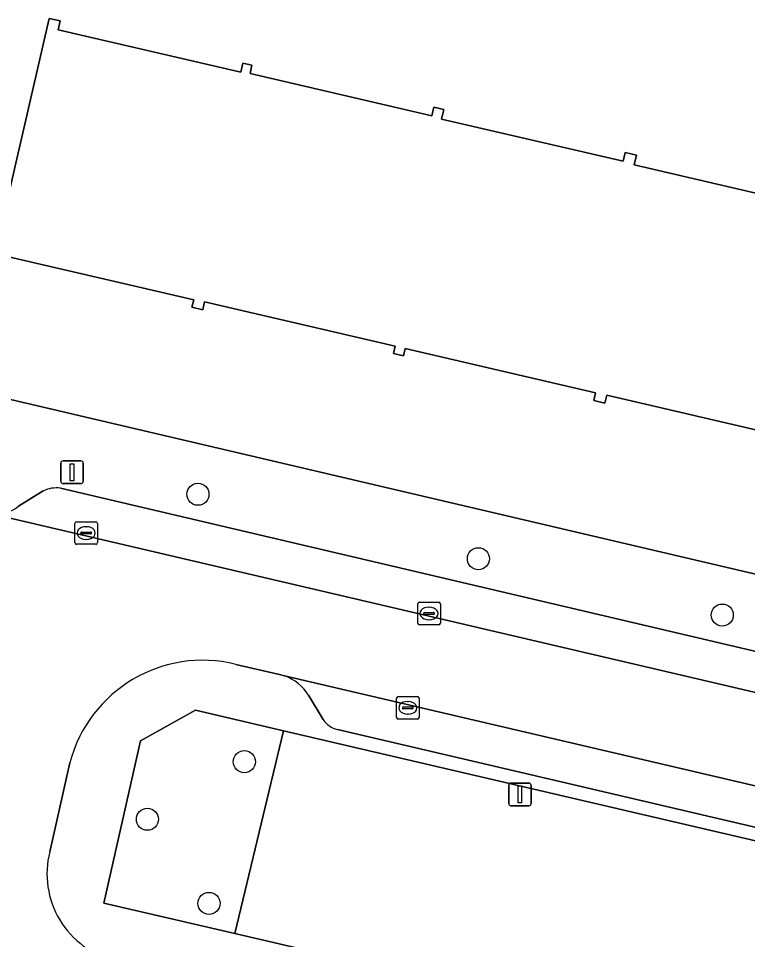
# Model space of a CAD drawing. Extents: x 163683 to 164494, y 382709 to 383872.
# Drawn here: x 163913.7 to 163945.95, y 383321.71 to 383362.46 of the extents above; entities that cross this region are included whole.
import ezdxf

# ---------------------------------------------------------------- set-up
doc = ezdxf.new("R2010")
doc.units = 0
for name, color, linetype in [('IMGEO_Boom', 7, 'Continuous'), ('IMGEO_Erf', 7, 'Continuous'), ('IMGEO_Groenvoorziening', 7, 'Continuous'), ('IMGEO_Kolk', 7, 'Continuous'), ('IMGEO_Lichtmast', 7, 'Continuous'), ('IMGEO_Pand', 7, 'Continuous'), ('IMGEO_Parkeervlak_open', 7, 'Continuous'), ('IMGEO_Rijbaan_lokaal_open', 7, 'Continuous'), ('IMGEO_Voetpad_open', 7, 'Continuous')]:
    doc.layers.add(name, color=color, linetype=linetype)

msp = doc.modelspace()

# ---------------------------------------------------------------- linework, layer by layer
at = {"layer": 'IMGEO_Boom'}
for centre in [(163921.64, 383341.41), (163934.047, 383338.559), (163944.827, 383336.066), (163923.696, 383329.581), (163919.409, 383327.034), (163922.132, 383323.313)]:
    msp.add_circle(centre, 0.489, dxfattribs=at)
at = {"layer": 'IMGEO_Erf'}
for points in [[(163912.585, 383351.763), (163915.07, 383362.459), (163915.551, 383362.347), (163915.46, 383361.956), (163923.539, 383360.079), (163923.632, 383360.479), (163924.03, 383360.386), (163923.945, 383360.021), (163931.991, 383358.152), (163932.079, 383358.532), (163932.513, 383358.431), (163932.415, 383358.006), (163940.45, 383356.139), (163940.538, 383356.521), (163941.039, 383356.405), (163940.94, 383355.98), (163948.911, 383354.128)], [(163905.989, 383347.327), (163957.118, 383335.345), (163958.691, 383341.807), (163957.536, 383342.058), (163957.362, 383341.308), (163956.809, 383341.437), (163956.888, 383341.78), (163948.519, 383343.725), (163948.439, 383343.38), (163948.052, 383343.47), (163948.137, 383343.836), (163939.718, 383345.792), (163939.637, 383345.442), (163939.15, 383345.555), (163939.23, 383345.901), (163930.803, 383347.859), (163930.727, 383347.534), (163930.294, 383347.635), (163930.37, 383347.962), (163921.938, 383349.921), (163921.857, 383349.573), (163921.378, 383349.684), (163921.455, 383350.012), (163913.015, 383351.973)]]:
    msp.add_lwpolyline(points, dxfattribs=at)
at = {"layer": 'IMGEO_Groenvoorziening'}
for points in [[(163925.426, 383330.947), (163921.536, 383331.854), (163919.109, 383330.505), (163917.485, 383323.326), (163923.281, 383321.977)], [(163958.888, 383323.146), (163925.426, 383330.947), (163923.281, 383321.977), (163956.93, 383314.14)]]:
    msp.add_lwpolyline(points, close=True, dxfattribs=at)
at = {"layer": 'IMGEO_Kolk'}
for p, q in [((163916.199, 383339.27), (163916.199, 383340.122)), ((163916.274, 383340.196), (163917.126, 383340.196)), ((163916.687, 383339.976), (163916.712, 383339.976)), ((163917.2, 383340.122), (163917.2, 383339.27)), ((163916.458, 383339.69), (163916.458, 383339.702)), ((163916.896, 383339.653), (163916.498, 383339.653)), ((163916.501, 383339.739), (163916.899, 383339.739)), ((163916.942, 383339.702), (163916.942, 383339.69)), ((163917.126, 383339.196), (163916.274, 383339.196)), ((163916.71, 383339.416), (163916.685, 383339.416)), ((163931.362, 383335.711), (163931.362, 383336.563)), ((163931.437, 383336.637), (163932.289, 383336.637)), ((163931.85, 383336.417), (163931.875, 383336.417)), ((163932.363, 383336.563), (163932.363, 383335.711)), ((163931.621, 383336.131), (163931.621, 383336.143)), ((163932.059, 383336.094), (163931.661, 383336.094)), ((163931.664, 383336.18), (163932.062, 383336.18)), ((163932.105, 383336.143), (163932.105, 383336.131)), ((163932.289, 383335.637), (163931.437, 383335.637)), ((163931.873, 383335.857), (163931.848, 383335.857)), ((163930.424, 383331.538), (163930.424, 383332.39)), ((163930.499, 383332.464), (163931.351, 383332.464)), ((163930.912, 383332.244), (163930.937, 383332.244)), ((163931.425, 383332.39), (163931.425, 383331.538)), ((163930.683, 383331.958), (163930.683, 383331.97)), ((163931.121, 383331.921), (163930.723, 383331.921)), ((163930.726, 383332.007), (163931.124, 383332.007)), ((163931.167, 383331.97), (163931.167, 383331.958)), ((163931.351, 383331.464), (163930.499, 383331.464)), ((163930.935, 383331.684), (163930.91, 383331.684))]:
    msp.add_line(p, q, dxfattribs=at)
for points in [[(163916.199, 383339.27), (163916.199, 383340.122)], [(163916.274, 383340.196), (163917.126, 383340.196)], [(163917.2, 383340.122), (163917.2, 383339.27)], [(163917.126, 383339.196), (163916.274, 383339.196)], [(163931.362, 383335.711), (163931.362, 383336.563)], [(163931.437, 383336.637), (163932.289, 383336.637)], [(163932.363, 383336.563), (163932.363, 383335.711)], [(163932.289, 383335.637), (163931.437, 383335.637)], [(163930.424, 383331.538), (163930.424, 383332.39)], [(163930.499, 383332.464), (163931.351, 383332.464)], [(163931.425, 383332.39), (163931.425, 383331.538)], [(163931.351, 383331.464), (163930.499, 383331.464)]]:
    msp.add_lwpolyline(points, dxfattribs=at)
for centre, radius, start, end in [((163916.276, 383340.12), 0.0765, 91.552, 178.448), ((163916.276, 383340.12), 0.0765, 91.552, 178.448), ((163917.124, 383340.12), 0.0765, 1.552, 88.448), ((163917.124, 383340.12), 0.0765, 1.552, 88.448), ((163916.498, 383339.699), 0.0403, 85.8775, 175.7526), ((163916.495, 383339.689), 0.0366, 178.938, 274.7102), ((163916.899, 383339.696), 0.043, 264.8664, 352.4533), ((163916.903, 383339.701), 0.0386, 1.7309, 96.639), ((163916.276, 383339.272), 0.0765, 181.552, 268.448), ((163916.276, 383339.272), 0.0765, 181.552, 268.448), ((163917.124, 383339.272), 0.0765, 271.552, 358.448), ((163917.124, 383339.272), 0.0765, 271.552, 358.448), ((163931.439, 383336.561), 0.0765, 91.552, 178.448), ((163931.439, 383336.561), 0.0765, 91.552, 178.448), ((163932.287, 383336.561), 0.0765, 1.552, 88.448), ((163932.287, 383336.561), 0.0765, 1.552, 88.448), ((163931.661, 383336.14), 0.0403, 85.8775, 175.7526), ((163931.658, 383336.13), 0.0366, 178.938, 274.7102), ((163932.062, 383336.137), 0.043, 264.8664, 352.4533), ((163932.066, 383336.142), 0.0386, 1.7309, 96.639), ((163931.439, 383335.713), 0.0765, 181.552, 268.448), ((163931.439, 383335.713), 0.0765, 181.552, 268.448), ((163932.287, 383335.713), 0.0765, 271.552, 358.448), ((163932.287, 383335.713), 0.0765, 271.552, 358.448), ((163930.501, 383332.388), 0.0765, 91.552, 178.448), ((163930.501, 383332.388), 0.0765, 91.552, 178.448), ((163931.349, 383332.388), 0.0765, 1.552, 88.448), ((163931.349, 383332.388), 0.0765, 1.552, 88.448), ((163930.723, 383331.967), 0.0403, 85.8775, 175.7526), ((163930.72, 383331.957), 0.0366, 178.938, 274.7102), ((163931.124, 383331.964), 0.043, 264.8664, 352.4533), ((163931.128, 383331.969), 0.0386, 1.7309, 96.639), ((163930.501, 383331.54), 0.0765, 181.552, 268.448), ((163930.501, 383331.54), 0.0765, 181.552, 268.448), ((163931.349, 383331.54), 0.0765, 271.552, 358.448), ((163931.349, 383331.54), 0.0765, 271.552, 358.448)]:
    msp.add_arc(centre, radius, start, end, dxfattribs=at)
for centre, major_axis, ratio, start_param, end_param in [((163916.686, 383339.696), (-0.387, 0.002), 0.722429, 4.712389, 7.853982), ((163916.711, 383339.696), (-0.39, 0.002), 0.717154, 1.570796, 4.712389), ((163931.849, 383336.137), (-0.387, 0.002), 0.722429, 4.712389, 7.853982), ((163931.874, 383336.137), (-0.39, 0.002), 0.717154, 1.570796, 4.712389), ((163930.911, 383331.964), (-0.387, 0.002), 0.722429, 4.712389, 7.853982), ((163930.936, 383331.964), (-0.39, 0.002), 0.717154, 1.570796, 4.712389)]:
    msp.add_ellipse(centre, major_axis=major_axis, ratio=ratio, start_param=start_param, end_param=end_param, dxfattribs=at)
at = {"layer": 'IMGEO_Lichtmast'}
for p, q in [((163915.678, 383342.886), (163916.468, 383342.886)), ((163916.468, 383342.886), (163915.678, 383342.886)), ((163915.578, 383341.986), (163915.578, 383342.786)), ((163915.578, 383342.786), (163915.578, 383341.986)), ((163916.568, 383342.786), (163916.568, 383341.986)), ((163916.568, 383341.986), (163916.568, 383342.786)), ((163916.468, 383341.886), (163915.678, 383341.886)), ((163915.678, 383341.886), (163916.468, 383341.886)), ((163935.486, 383328.633), (163936.276, 383328.633)), ((163936.276, 383328.633), (163935.486, 383328.633)), ((163935.386, 383327.733), (163935.386, 383328.533)), ((163935.386, 383328.533), (163935.386, 383327.733)), ((163936.376, 383328.533), (163936.376, 383327.733)), ((163936.376, 383327.733), (163936.376, 383328.533)), ((163936.276, 383327.633), (163935.486, 383327.633)), ((163935.486, 383327.633), (163936.276, 383327.633))]:
    msp.add_line(p, q, dxfattribs=at)
for points in [[(163915.998, 383342.761), (163916.148, 383342.761), (163916.148, 383342.011), (163915.998, 383342.011), (163915.998, 383342.761)], [(163935.806, 383328.508), (163935.956, 383328.508), (163935.956, 383327.758), (163935.806, 383327.758), (163935.806, 383328.508)]]:
    msp.add_lwpolyline(points, dxfattribs=at)
for centre, start, end in [((163915.678, 383342.786), 90, 180), ((163915.678, 383342.786), 90, 180), ((163916.468, 383342.786), 0, 90), ((163916.468, 383342.786), 360, 90), ((163915.678, 383341.986), 180, 270), ((163915.678, 383341.986), 180, 270), ((163916.468, 383341.986), 270, 0), ((163916.468, 383341.986), 270, 0), ((163935.486, 383328.533), 90, 180), ((163935.486, 383328.533), 90, 180), ((163936.276, 383328.533), 0, 90), ((163936.276, 383328.533), 360, 90), ((163935.486, 383327.733), 180, 270), ((163935.486, 383327.733), 180, 270), ((163936.276, 383327.733), 270, 0), ((163936.276, 383327.733), 270, 0)]:
    msp.add_arc(centre, 0.1, start, end, dxfattribs=at)
at = {"layer": 'IMGEO_Pand'}
for points in [[(163948.911, 383354.128), (163940.94, 383355.98), (163941.039, 383356.405), (163940.538, 383356.521), (163940.45, 383356.139), (163932.415, 383358.006), (163932.513, 383358.431), (163932.079, 383358.532), (163931.991, 383358.152), (163923.945, 383360.021), (163924.03, 383360.386), (163923.632, 383360.479), (163923.539, 383360.079), (163915.46, 383361.956), (163915.551, 383362.347), (163915.07, 383362.459), (163912.585, 383351.763)], [(163913.015, 383351.973), (163921.455, 383350.012), (163921.378, 383349.684), (163921.857, 383349.573), (163921.938, 383349.921), (163930.37, 383347.962), (163930.294, 383347.635), (163930.727, 383347.534), (163930.803, 383347.859), (163939.23, 383345.901), (163939.15, 383345.555), (163939.637, 383345.442), (163939.718, 383345.792), (163948.137, 383343.836)]]:
    msp.add_lwpolyline(points, dxfattribs=at)
at = {"layer": 'IMGEO_Parkeervlak_open'}
for points in [[(163967.198, 383329.551), (163956.365, 383332.095), (163915.561, 383341.678)], [(163914.804, 383341.555), (163913.714, 383340.882)], [(163912.387, 383340.568), (163969.564, 383327.202)], [(163964.261, 383324.31), (163925.467, 383333.379)], [(163926.529, 383332.519), (163927.186, 383331.443)], [(163927.813, 383331.005), (163960.952, 383323.255)]]:
    msp.add_lwpolyline(points, dxfattribs=at)
for centre, radius, start, end in [((163915.377, 383340.421), 1.27, 81.6573, 116.8007), ((163912.698, 383342.215), 1.676, 259.3128, 307.3126), ((163924.835, 383331.513), 1.97, 30.7059, 71.2935), ((163928.02, 383331.97), 0.987, 212.257, 257.8694)]:
    msp.add_arc(centre, radius, start, end, dxfattribs=at)
at = {"layer": 'IMGEO_Rijbaan_lokaal_open'}
for points in [[(163973.151, 383326.354), (163969.754, 383327.157), (163969.564, 383327.202), (163912.387, 383340.568), (163912.213, 383340.611), (163907.514, 383341.726)], [(163923.32, 383333.887), (163925.248, 383333.44), (163925.467, 383333.379), (163964.261, 383324.31), (163967.168, 383323.628)], [(163915.086, 383325.598), (163915.98, 383329.53)]]:
    msp.add_lwpolyline(points, dxfattribs=at)
for centre, radius, start, end in [((163921.853, 383327.998), 6.069, 76.0096, 165.3769), ((163918.944, 383324.628), 3.978, 165.8912, 256.113)]:
    msp.add_arc(centre, radius, start, end, dxfattribs=at)
at = {"layer": 'IMGEO_Voetpad_open'}
for points in [[(163915.561, 383341.678), (163956.365, 383332.095), (163957.118, 383335.345), (163905.989, 383347.327)], [(163913.714, 383340.882), (163914.804, 383341.555)], [(163925.467, 383333.379), (163925.248, 383333.44), (163923.32, 383333.887)], [(163927.186, 383331.443), (163926.529, 383332.519)], [(163960.952, 383323.255), (163927.813, 383331.005)], [(163915.98, 383329.53), (163915.086, 383325.598)]]:
    msp.add_lwpolyline(points, dxfattribs=at)
msp.add_lwpolyline([(163964.368, 383312.408), (163956.93, 383314.14), (163923.281, 383321.977), (163917.485, 383323.326), (163919.109, 383330.505), (163921.536, 383331.854), (163925.426, 383330.947), (163958.888, 383323.146), (163966.468, 383321.378)], close=True, dxfattribs=at)
for centre, radius, start, end in [((163915.377, 383340.421), 1.27, 81.6573, 116.8007), ((163912.698, 383342.215), 1.676, 259.3128, 307.3126), ((163921.853, 383327.998), 6.069, 76.0096, 165.3769), ((163924.835, 383331.513), 1.97, 30.7059, 71.2935), ((163928.02, 383331.97), 0.987, 212.257, 257.8694), ((163918.944, 383324.628), 3.978, 165.8912, 256.113)]:
    msp.add_arc(centre, radius, start, end, dxfattribs=at)

doc.saveas('drawing.dxf')
